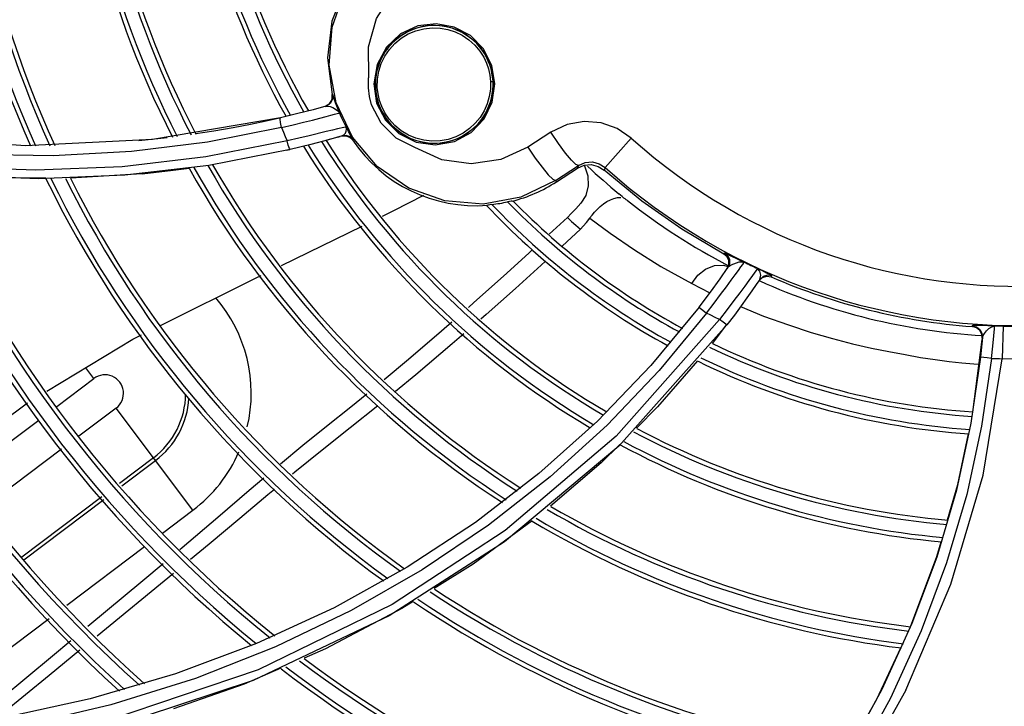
# Model space of a CAD drawing. Extents: x 40.7 to 137.4, y -250.8 to -221.5.
# Tile 263 of 320: x 123.002 to 123.1115, y -239.596 to -239.5197. Entities that reach past the tile are written whole.
import ezdxf

# ---------------------------------------------------------------- set-up
doc = ezdxf.new("R2010")
doc.units = 0
doc.header["$MEASUREMENT"] = 0
doc.layers.get('0').update_dxf_attribs({"linetype": 'CONTINUOUS'})

msp = doc.modelspace()

# ---------------------------------------------------------------- linework, layer by layer
at = {"color": 155}
for p, q in [((123.046307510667, -239.5203930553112), (123.0443795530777, -239.5212850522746)), ((123.0483605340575, -239.520143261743), (123.046307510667, -239.5203930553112)), ((123.0443795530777, -239.5212850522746), (123.0428100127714, -239.5227519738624)), ((123.0428100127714, -239.5227519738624), (123.0417734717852, -239.524661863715)), ((123.0417734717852, -239.524661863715), (123.0413983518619, -239.5268129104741)), ((123.0548788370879, -239.526834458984), (123.054549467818, -239.5247983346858)), ((123.0413983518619, -239.5268129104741), (123.0417287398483, -239.5289655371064)), ((123.041581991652, -239.5267624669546), (123.0415897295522, -239.527227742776)), ((123.0367751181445, -239.5285626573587), (123.0367788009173, -239.5280009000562)), ((123.0367788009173, -239.5280009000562), (123.036837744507, -239.5279844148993)), ((123.0411609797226, -239.5291495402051), (123.0409269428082, -239.528218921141)), ((123.042216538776, -239.5312161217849), (123.0411609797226, -239.5291495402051)), ((123.0329744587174, -239.5301411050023), (123.0310224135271, -239.530614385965)), ((123.0310224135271, -239.530614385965), (123.0168276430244, -239.5330194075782)), ((123.0309294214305, -239.5306350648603), (123.0294545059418, -239.5309687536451)), ((123.0311670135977, -239.5316774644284), (123.0324518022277, -239.5313784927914)), ((123.0027083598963, -239.5337090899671), (122.9875008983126, -239.5326559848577)), ((123.0311656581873, -239.5316792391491), (123.0229294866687, -239.5333029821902)), ((123.03681018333, -239.5319694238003), (123.036106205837, -239.5321382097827)), ((123.0378995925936, -239.5326028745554), (123.0363784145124, -239.5330320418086)), ((123.0371863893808, -239.5328068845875), (123.0376858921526, -239.532663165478)), ((123.0378307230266, -239.5326227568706), (123.038288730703, -239.5325903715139)), ((123.038288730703, -239.5325903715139), (123.0387188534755, -239.5327472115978)), ((123.0386099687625, -239.5321415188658), (123.0383295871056, -239.5316106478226)), ((123.0610756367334, -239.5321946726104), (123.0585245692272, -239.5338591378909)), ((123.0168276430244, -239.5330194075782), (123.0027083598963, -239.5337090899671)), ((123.0229294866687, -239.5333029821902), (123.0144634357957, -239.5343579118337)), ((123.0184274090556, -239.5328364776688), (123.0152766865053, -239.5331758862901)), ((123.0317710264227, -239.5331694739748), (123.0227399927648, -239.5349408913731)), ((123.0344266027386, -239.5335509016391), (123.0321023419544, -239.5341230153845)), ((123.0363784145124, -239.5330320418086), (123.0344266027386, -239.5335509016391)), ((123.0362445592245, -239.5330676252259), (123.0371863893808, -239.5328068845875)), ((123.0387188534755, -239.5327472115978), (123.0390483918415, -239.5330666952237)), ((123.0390483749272, -239.5330667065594), (123.0391172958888, -239.5330454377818)), ((123.048224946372, -239.5336200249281), (123.0503642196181, -239.5332425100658)), ((123.0671132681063, -239.5361198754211), (123.0700244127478, -239.5328650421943)), ((123.0321023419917, -239.5341228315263), (123.0230634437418, -239.5358904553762)), ((123.031729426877, -239.5342100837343), (123.0320595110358, -239.5341312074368)), ((123.0585245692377, -239.5338591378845), (123.0593512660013, -239.535071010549)), ((123.0230634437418, -239.5358904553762), (123.0137343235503, -239.5369854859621)), ((123.0593512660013, -239.535071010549), (123.0601185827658, -239.5361045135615)), ((123.0616189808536, -239.5375620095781), (123.0641497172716, -239.5359108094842)), ((123.0641497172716, -239.5359108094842), (123.0640509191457, -239.5361967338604)), ((123.0156578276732, -239.5368187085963), (123.0076894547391, -239.5372956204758)), ((123.0601185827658, -239.5361045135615), (123.0607980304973, -239.5369225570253)), ((123.061716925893, -239.5377127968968), (123.0640509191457, -239.5361967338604)), ((123.0671132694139, -239.5361198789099), (123.067005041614, -239.5364212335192)), ((123.0616189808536, -239.5375620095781), (123.0617169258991, -239.5377127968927)), ((123.0629282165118, -239.5416808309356), (123.0609069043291, -239.5435482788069)), ((123.0311500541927, -239.547018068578), (123.0401185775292, -239.5426337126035)), ((123.0643758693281, -239.5429725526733), (123.0623354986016, -239.5448667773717)), ((123.0803300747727, -239.5457433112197), (123.0803956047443, -239.5456481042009)), ((123.0806809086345, -239.5460412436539), (123.0803300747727, -239.5457433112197)), ((123.080713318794, -239.5473368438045), (123.0808902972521, -239.5469115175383)), ((123.0802989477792, -239.546975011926), (123.0807786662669, -239.5471187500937)), ((123.0836978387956, -239.5478601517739), (123.0834962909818, -239.5481361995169)), ((123.0767629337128, -239.5490296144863), (123.0787699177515, -239.5500561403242)), ((123.0834962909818, -239.5481361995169), (123.0830889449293, -239.5486909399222)), ((123.0843081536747, -239.5485697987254), (123.0839196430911, -239.5491386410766)), ((123.0842358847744, -239.5486761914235), (123.0846061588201, -239.5483361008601)), ((123.0843084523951, -239.5485699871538), (123.0844211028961, -239.5480995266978)), ((123.0846061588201, -239.5483361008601), (123.0850871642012, -239.5481965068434)), ((123.0850871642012, -239.5481965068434), (123.0855815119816, -239.548285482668)), ((123.0855815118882, -239.5482854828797), (123.0856537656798, -239.5481787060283)), ((123.0775744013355, -239.5516480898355), (123.0721994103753, -239.558146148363)), ((123.0806685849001, -239.5536307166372), (123.0686526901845, -239.5671030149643)), ((123.0806083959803, -239.5535857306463), (123.0790346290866, -239.5556913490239)), ((123.1079254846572, -239.5538016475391), (123.1079335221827, -239.5537090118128)), ((123.1083886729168, -239.5539317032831), (123.1079254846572, -239.5538016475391)), ((123.1113585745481, -239.5537705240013), (123.1112672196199, -239.5573799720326)), ((123.1080003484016, -239.5633352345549), (123.1090378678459, -239.5552608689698)), ((123.1090497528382, -239.5551258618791), (123.1089963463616, -239.5546473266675)), ((123.1088487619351, -239.5571914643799), (123.1077924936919, -239.5645273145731)), ((123.0102928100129, -239.5595813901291), (123.0093863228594, -239.5583784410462)), ((123.0721994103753, -239.558146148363), (123.0662647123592, -239.5643180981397)), ((123.1080960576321, -239.5579552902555), (123.108685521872, -239.5580029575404)), ((123.0061912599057, -239.5626721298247), (123.0102928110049, -239.5595813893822)), ((123.0127706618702, -239.5628696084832), (123.0086250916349, -239.565993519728)), ((123.0213133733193, -239.5742061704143), (123.0127706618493, -239.5628696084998)), ((122.9955421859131, -239.5706967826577), (123.0041717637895, -239.5641939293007)), ((123.0662647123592, -239.5643180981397), (123.0597659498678, -239.5701380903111)), ((123.1077924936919, -239.5645273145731), (123.1061708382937, -239.5719816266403)), ((123.0067046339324, -239.5674406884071), (122.9980552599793, -239.5739584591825)), ((123.0686526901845, -239.5671030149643), (123.0559432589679, -239.5777497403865)), ((123.0169267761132, -239.5683849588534), (123.013146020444, -239.5712339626)), ((123.013396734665, -239.5715245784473), (123.0171572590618, -239.5686908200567)), ((123.0111703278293, -239.5727227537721), (123.002270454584, -239.5794292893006)), ((123.0025042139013, -239.5797326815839), (123.011417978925, -239.5730156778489)), ((123.0179176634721, -239.5767650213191), (123.0213125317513, -239.5742068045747)), ((123.0072839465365, -239.5847781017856), (123.015924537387, -239.578266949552)), ((123.0559432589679, -239.5777497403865), (123.0431226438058, -239.5859411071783)), ((123.0179821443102, -239.5801677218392), (123.0157288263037, -239.5820527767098)), ((123.0451178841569, -239.5805485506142), (123.0370015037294, -239.5850499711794)), ((123.0191526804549, -239.5812490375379), (123.0106757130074, -239.5882065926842)), ((123.0157288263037, -239.5820527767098), (123.009628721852, -239.5871482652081)), ((123.0370015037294, -239.5850499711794), (123.0283540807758, -239.589037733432)), ((122.9991911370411, -239.5908764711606), (123.0053242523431, -239.586254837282)), ((123.0431226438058, -239.5859411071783), (123.0279961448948, -239.5931400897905)), ((123.0283540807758, -239.589037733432), (123.0193629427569, -239.5924089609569)), ((123.0193629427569, -239.5924089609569), (123.0098996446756, -239.5951958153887)), ((123.0279961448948, -239.5931400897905), (123.0117062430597, -239.5985101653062)), ((123.0098996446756, -239.5951958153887), (122.999932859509, -239.5973652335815))]:
    msp.add_line(p, q, dxfattribs=at)
for points in [[(123.0417972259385, -239.5360057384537), (123.0390379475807, -239.5327674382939), (123.0372105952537, -239.528925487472), (123.0364399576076, -239.5247484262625), (123.0367749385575, -239.5205125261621), (123.0381979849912, -239.5164978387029), (123.0406194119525, -239.5129811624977)], [(123.0408616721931, -239.5259936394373), (123.0408243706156, -239.5227073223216), (123.0417135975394, -239.5195497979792), (123.0434725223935, -239.5167561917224), (123.045984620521, -239.5145537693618)], [(123.0382617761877, -239.5160160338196), (123.0367631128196, -239.5198437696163), (123.0362583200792, -239.5239233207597), (123.0367776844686, -239.5279965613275)], [(123.0418016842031, -239.5272246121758), (123.0418198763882, -239.5263155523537), (123.0419680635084, -239.5254211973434), (123.0422432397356, -239.5245567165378), (123.0426389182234, -239.5237420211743), (123.0431440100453, -239.5229965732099), (123.0437548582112, -239.522326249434), (123.0444604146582, -239.5217471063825), (123.0452445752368, -239.5212747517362), (123.046086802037, -239.5209216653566), (123.0469669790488, -239.5206947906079), (123.0478813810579, -239.5205964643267), (123.048775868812, -239.5206295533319), (123.0496366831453, -239.5207839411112), (123.0504629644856, -239.5210540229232), (123.0512397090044, -239.5214326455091), (123.0519777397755, -239.5219297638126), (123.0526317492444, -239.5225189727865), (123.0532025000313, -239.5232006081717), (123.0536253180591, -239.5238696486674), (123.0539372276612, -239.5245270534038), (123.0541534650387, -239.5251527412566), (123.0543149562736, -239.5258681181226), (123.0543905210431, -239.5265635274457)], [(123.0546611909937, -239.5265413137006), (123.0546201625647, -239.5260778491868), (123.0545463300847, -239.525618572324), (123.0544400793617, -239.5251657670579), (123.0543019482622, -239.524721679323), (123.0541326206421, -239.5242885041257), (123.0539329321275, -239.5238684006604), (123.0537038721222, -239.5234634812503), (123.0534465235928, -239.5230757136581), (123.0531621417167, -239.5227070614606), (123.0528521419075, -239.5223594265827), (123.0525180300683, -239.522034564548), (123.0521614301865, -239.5217341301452), (123.0517841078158, -239.521459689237), (123.0513879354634, -239.5212126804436), (123.0509748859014, -239.5209944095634), (123.0505470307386, -239.5208060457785), (123.0501065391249, -239.5206486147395), (123.0496556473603, -239.520522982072), (123.0491966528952, -239.5204298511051), (123.0487319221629, -239.520369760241), (123.0482638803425, -239.5203430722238), (123.0477949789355, -239.5203499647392), (123.0473276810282, -239.5203904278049), (123.0468644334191, -239.5204642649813), (123.0464076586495, -239.520571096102), (123.0459597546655, -239.5207103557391), (123.0455230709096, -239.5208812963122), (123.0450998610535, -239.5210830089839), (123.0446922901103, -239.5213144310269), (123.0443024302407, -239.5215743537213)], [(123.054549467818, -239.5247983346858), (123.0535970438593, -239.5229255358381), (123.0521600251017, -239.5214706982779), (123.0503450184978, -239.520510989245), (123.0483605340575, -239.520143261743)], [(123.0443024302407, -239.5215743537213), (123.0439322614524, -239.5218614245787), (123.0435836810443, -239.522174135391), (123.043258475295, -239.5225108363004), (123.0429582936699, -239.522869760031), (123.0426846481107, -239.5232490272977), (123.042438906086, -239.5236466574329), (123.0422222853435, -239.5240605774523), (123.0420358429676, -239.5244886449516), (123.0418804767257, -239.5249286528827), (123.0417569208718, -239.5253783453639), (123.0416657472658, -239.5258354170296), (123.0416073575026, -239.526297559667), (123.041581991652, -239.5267624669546)], [(123.0408302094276, -239.5263047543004), (123.0408392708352, -239.5262005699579), (123.0408497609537, -239.5260968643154), (123.0408616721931, -239.5259936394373)], [(123.0409269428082, -239.528218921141), (123.0408163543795, -239.5272696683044), (123.0408302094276, -239.5263047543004)], [(123.0415897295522, -239.527227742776), (123.0416305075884, -239.5276912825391), (123.0417041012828, -239.5281506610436), (123.0418101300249, -239.5286036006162), (123.0419480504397, -239.5290478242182), (123.0421171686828, -239.5294811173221), (123.042316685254, -239.5299014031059), (123.0425455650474, -239.5303064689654), (123.0428026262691, -239.5306942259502), (123.0430866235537, -239.5310627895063), (123.0433962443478, -239.5314104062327), (123.0437300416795, -239.5317353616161), (123.044086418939, -239.5320359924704), (123.0444635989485, -239.5323106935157), (123.0448596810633, -239.5325579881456), (123.0452726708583, -239.5327765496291), (123.045700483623, -239.5329651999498), (123.0461409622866, -239.5331229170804), (123.0465918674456, -239.5332488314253), (123.0470508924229, -239.5333422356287), (123.0475156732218, -239.533402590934), (123.047983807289, -239.5334295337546)], [(123.041801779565, -239.5272246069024), (123.0417349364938, -239.5272274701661), (123.0416744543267, -239.5272293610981), (123.0416275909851, -239.527230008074), (123.041599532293, -239.5272294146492), (123.0415898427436, -239.5272277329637)], [(123.0543905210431, -239.5265635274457), (123.0543779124, -239.5274145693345), (123.0542516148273, -239.5282522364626), (123.0540143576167, -239.5290648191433), (123.0536709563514, -239.5298371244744), (123.0532265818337, -239.5305575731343), (123.0526865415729, -239.531215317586), (123.0520526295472, -239.5318025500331), (123.0513316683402, -239.5323051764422), (123.0505397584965, -239.5327060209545), (123.0496826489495, -239.5329960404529), (123.0487861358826, -239.53316109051), (123.0478751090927, -239.5331950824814), (123.0469746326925, -239.5330983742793), (123.046100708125, -239.5328747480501), (123.0452613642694, -239.5325254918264), (123.0444603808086, -239.5320446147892), (123.0437362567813, -239.5314476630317), (123.0431043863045, -239.530744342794), (123.0426355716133, -239.5300440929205), (123.0422912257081, -239.5293517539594), (123.0420523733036, -239.5286852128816), (123.0418797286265, -239.5279374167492), (123.0418016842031, -239.5272246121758)], [(123.047983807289, -239.5334295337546), (123.0484528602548, -239.5334228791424), (123.0489203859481, -239.5333826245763), (123.0493839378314, -239.5333089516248), (123.0498410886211, -239.5332022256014), (123.0502894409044, -239.5330629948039), (123.0507266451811, -239.5328919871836), (123.0511504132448, -239.5326901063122), (123.0515585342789, -239.5324584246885), (123.0519488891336, -239.5321981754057), (123.0523194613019, -239.5319107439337), (123.0526683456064, -239.5315976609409), (123.0529937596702, -239.5312605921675), (123.0532940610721, -239.5309013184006), (123.0535677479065, -239.5305217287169), (123.0538134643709, -239.5301238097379), (123.0540300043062, -239.5297096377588), (123.0542163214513, -239.52928135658), (123.0543715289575, -239.5288411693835), (123.0544949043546, -239.5283913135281), (123.0545858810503, -239.5279340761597), (123.0546440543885, -239.5274717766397), (123.0546691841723, -239.5270067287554), (123.0546611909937, -239.5265413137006)], [(123.0503642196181, -239.5332425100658), (123.0522421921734, -239.5322274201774), (123.0536690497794, -239.5307333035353), (123.054580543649, -239.5288635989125), (123.0548788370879, -239.526834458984)], [(123.0543904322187, -239.5265635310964), (123.0544586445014, -239.5265598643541), (123.0545266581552, -239.5265555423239), (123.0545833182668, -239.5265512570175), (123.0546250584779, -239.5265473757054), (123.0546515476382, -239.5265439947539), (123.0546611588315, -239.5265413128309)], [(123.036837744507, -239.5279844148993), (123.0368382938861, -239.528530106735), (123.0365610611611, -239.5290246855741), (123.0360716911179, -239.5293158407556)], [(123.0376017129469, -239.5300610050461), (123.0373610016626, -239.5294752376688), (123.0371618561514, -239.52893440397), (123.0370148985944, -239.5284995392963), (123.0369177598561, -239.5281999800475), (123.0368616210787, -239.5280338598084), (123.0368378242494, -239.5279847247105)], [(123.0360716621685, -239.5293158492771), (123.034663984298, -239.5297023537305), (123.0329744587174, -239.5301411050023)], [(123.0360134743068, -239.5293322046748), (123.0364959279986, -239.5290474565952), (123.0367751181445, -239.5285626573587)], [(123.0360716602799, -239.5293158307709), (123.0362951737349, -239.529301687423), (123.0365609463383, -239.5293596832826), (123.0368606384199, -239.5294716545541), (123.0371664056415, -239.5296246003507), (123.0374268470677, -239.5298189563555), (123.0376016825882, -239.5300610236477)], [(123.0417287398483, -239.5289655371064), (123.0427033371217, -239.5308667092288), (123.0442082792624, -239.5323561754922), (123.0461052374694, -239.5333065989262), (123.048224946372, -239.5336200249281)], [(123.0324518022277, -239.5313784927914), (123.0335892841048, -239.5311031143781), (123.0345824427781, -239.5308553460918), (123.0354275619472, -239.5306400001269), (123.0361163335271, -239.5304620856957), (123.0366519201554, -239.5303222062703), (123.037054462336, -239.5302155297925), (123.0373437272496, -239.5301369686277), (123.037528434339, -239.5300844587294), (123.0376017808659, -239.5300609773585)], [(123.0383295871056, -239.5316106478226), (123.0380689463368, -239.5311027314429), (123.0378262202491, -239.5305859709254), (123.0376017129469, -239.5300610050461)], [(123.0294545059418, -239.5309687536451), (123.027708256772, -239.5313368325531), (123.0257848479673, -239.5317101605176), (123.0236334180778, -239.5320887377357), (123.0216300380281, -239.5324005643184)], [(123.0311663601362, -239.5316776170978), (123.031052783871, -239.5311282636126), (123.0310042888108, -239.5307558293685), (123.0310223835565, -239.5306143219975)], [(123.0459901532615, -239.5338888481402), (123.0438840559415, -239.5328549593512), (123.042216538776, -239.5312161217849)], [(123.0700246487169, -239.5328652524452), (123.0684631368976, -239.5317953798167), (123.0666912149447, -239.5311617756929), (123.0647919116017, -239.5309988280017), (123.0628987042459, -239.5313327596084), (123.0610756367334, -239.5321946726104)], [(123.0311656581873, -239.5316792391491), (123.0313560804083, -239.5321805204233), (123.0315579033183, -239.5326773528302), (123.0317710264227, -239.5331694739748)], [(123.036106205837, -239.5321382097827), (123.0342347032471, -239.532591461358), (123.0330784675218, -239.5328664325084), (123.03177308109, -239.5331675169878)], [(123.0380691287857, -239.5316748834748), (123.0373596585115, -239.531840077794), (123.03681018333, -239.5319694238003)], [(123.0378998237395, -239.5326028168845), (123.038089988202, -239.5325039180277), (123.0382491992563, -239.5323268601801), (123.0383578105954, -239.5320958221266)], [(123.0391172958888, -239.5330454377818), (123.038787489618, -239.5327263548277), (123.0383574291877, -239.5325700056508), (123.0378998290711, -239.5326027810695)], [(123.0383296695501, -239.5316106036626), (123.0382559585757, -239.5316298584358), (123.0380691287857, -239.5316748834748)], [(123.0383578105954, -239.5320958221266), (123.0383904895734, -239.5318481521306), (123.0383295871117, -239.5316106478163)], [(123.0391172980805, -239.5330454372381), (123.0390985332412, -239.5329970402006), (123.0390121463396, -239.5328437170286), (123.0388473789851, -239.5325611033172), (123.0386099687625, -239.5321415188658)], [(123.062728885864, -239.5345239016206), (123.0619317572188, -239.5334504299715), (123.0610756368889, -239.5321946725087)], [(123.0321023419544, -239.5341230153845), (123.032024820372, -239.5340085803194), (123.0319027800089, -239.5336559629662), (123.0317726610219, -239.5331675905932)], [(123.0144634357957, -239.5343579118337), (123.0057738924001, -239.5348219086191), (122.9968716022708, -239.5346687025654), (122.9877752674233, -239.5338692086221)], [(123.0585245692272, -239.5338591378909), (123.0555248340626, -239.5352488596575), (123.0522418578, -239.5357302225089), (123.0489697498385, -239.5352566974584), (123.0459901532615, -239.5338888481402)], [(123.0641497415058, -239.535910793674), (123.0638722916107, -239.5357900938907), (123.0633916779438, -239.5353203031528), (123.062728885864, -239.5345239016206)], [(123.0227399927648, -239.5349408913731), (123.0134288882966, -239.5360386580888), (123.003850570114, -239.5364312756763), (122.9940242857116, -239.5360826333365)], [(123.0640509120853, -239.5361967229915), (123.0647783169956, -239.5358781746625), (123.0655663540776, -239.5358096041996), (123.0663347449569, -239.5359965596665), (123.067004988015, -239.5364212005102)], [(123.0641497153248, -239.5359108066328), (123.0649013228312, -239.5355789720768), (123.0657071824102, -239.5355129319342), (123.0664734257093, -239.5357079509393), (123.0671132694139, -239.5361198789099)], [(123.0647816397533, -239.5358778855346), (123.0648298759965, -239.5359426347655), (123.0652136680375, -239.537053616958)], [(123.0049681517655, -239.5373164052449), (122.9981887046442, -239.5372537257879), (122.9913049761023, -239.5367144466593)], [(123.0137343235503, -239.5369854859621), (123.0041385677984, -239.53737565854), (122.9943046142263, -239.5370256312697)], [(123.0156578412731, -239.5368187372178), (123.0188284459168, -239.5364772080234), (123.0208834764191, -239.5362046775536)], [(123.0616189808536, -239.5375620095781), (123.0577599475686, -239.5394068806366), (123.0535616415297, -239.5401840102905), (123.0493162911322, -239.5398466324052), (123.045305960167, -239.5384225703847), (123.0417972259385, -239.5360057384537)], [(123.0607980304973, -239.5369225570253), (123.061320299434, -239.5374335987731), (123.0616189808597, -239.5375620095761)], [(123.0652136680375, -239.537053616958), (123.0652508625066, -239.538181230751), (123.0649680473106, -239.5392218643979), (123.0644182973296, -239.5400924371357)], [(123.0803356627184, -239.545746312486), (123.0756491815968, -239.5429874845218), (123.0711983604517, -239.5398737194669), (123.0670049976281, -239.5364211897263)], [(123.0423883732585, -239.5415240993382), (123.0436507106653, -239.5409069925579), (123.0469632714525, -239.5391892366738)], [(123.0692193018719, -239.5395272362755), (123.0690359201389, -239.5393597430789), (123.0688489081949, -239.5391962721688), (123.0686578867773, -239.5390365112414)], [(123.0545327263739, -239.5402306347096), (123.0543221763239, -239.5402674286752), (123.0541611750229, -239.540296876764), (123.0540489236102, -239.5403204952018)], [(123.0567907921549, -239.5398668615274), (123.0566675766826, -239.5398827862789), (123.0564999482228, -239.5399080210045), (123.056286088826, -239.5399415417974)], [(123.0644185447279, -239.540092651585), (123.0638802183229, -239.5407060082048), (123.0633642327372, -239.541256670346), (123.0629282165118, -239.5416808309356)], [(123.065405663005, -239.5417669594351), (123.0656699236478, -239.5414114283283), (123.0659531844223, -239.54107615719), (123.0662591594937, -239.5407569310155), (123.066591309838, -239.5404533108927), (123.0669494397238, -239.5401706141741), (123.0673271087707, -239.539919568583), (123.067716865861, -239.5397106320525), (123.0681099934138, -239.539554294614), (123.0684988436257, -239.5394610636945), (123.0688737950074, -239.5394449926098)], [(123.0696051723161, -239.5397979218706), (123.0694804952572, -239.5397032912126), (123.0693515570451, -239.5396128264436), (123.0692193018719, -239.5395272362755)], [(123.0629281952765, -239.5416809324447), (123.0634036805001, -239.5421122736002), (123.0638862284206, -239.5425428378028), (123.0643758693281, -239.5429725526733)], [(123.0643758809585, -239.5429724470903), (123.0646931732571, -239.5426554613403), (123.0650406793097, -239.5422564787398), (123.0654079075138, -239.5417682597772)], [(123.0654079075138, -239.5417682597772), (123.0676903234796, -239.5434224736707), (123.0703873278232, -239.5452821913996), (123.0733148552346, -239.5471468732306), (123.0767629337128, -239.5490296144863)], [(123.0590677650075, -239.5452418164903), (123.0586267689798, -239.5456478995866), (123.0558128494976, -239.5482113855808), (123.0525448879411, -239.5511404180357), (123.051941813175, -239.5516708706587)], [(123.0817027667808, -239.5462390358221), (123.0809631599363, -239.5458900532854), (123.0807052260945, -239.545770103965), (123.0805295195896, -239.5456920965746), (123.0804298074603, -239.5456532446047), (123.0803928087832, -239.5456466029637)], [(123.0803956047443, -239.5456481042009), (123.0807464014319, -239.5459457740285), (123.080943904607, -239.5463580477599), (123.0809565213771, -239.5468149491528), (123.0807803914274, -239.5472398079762)], [(123.0605107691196, -239.5465456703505), (123.0600217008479, -239.5469956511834), (123.0571735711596, -239.5495695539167), (123.0538876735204, -239.5524762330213), (123.053300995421, -239.5529849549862)], [(123.0808902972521, -239.5469115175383), (123.0808782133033, -239.5464540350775), (123.0806809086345, -239.5460412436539)], [(123.080780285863, -239.5472399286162), (123.0809288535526, -239.5470943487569), (123.0811501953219, -239.5469592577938), (123.0814250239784, -239.54682902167)], [(123.0811486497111, -239.5486436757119), (123.0815915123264, -239.5480409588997), (123.0819441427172, -239.5475586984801), (123.0822162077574, -239.5471836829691), (123.082415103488, -239.5469059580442), (123.0825429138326, -239.5467244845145), (123.082595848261, -239.546648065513)], [(123.0814250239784, -239.54682902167), (123.0817319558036, -239.5467109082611), (123.0820423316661, -239.5466235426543), (123.0823339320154, -239.5465969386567), (123.0825958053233, -239.546648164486)], [(123.0825960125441, -239.5466482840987), (123.0821453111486, -239.5464445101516), (123.0817027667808, -239.5462390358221)], [(123.0767683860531, -239.5490324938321), (123.0774266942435, -239.548109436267), (123.078291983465, -239.5474206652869), (123.0792799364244, -239.5470306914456), (123.0802989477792, -239.546975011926)], [(123.0775743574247, -239.5516480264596), (123.078821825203, -239.5499870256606), (123.0798981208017, -239.5484992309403), (123.080780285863, -239.5472399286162)], [(123.0840622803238, -239.547349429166), (123.0840105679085, -239.54742341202), (123.0838878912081, -239.5475964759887), (123.0836978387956, -239.5478601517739)], [(123.0856537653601, -239.5481787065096), (123.0856043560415, -239.5481374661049), (123.0854170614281, -239.5480339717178), (123.0850757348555, -239.547860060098), (123.0846001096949, -239.5476220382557), (123.0840619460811, -239.5473493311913)], [(123.0844211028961, -239.5480995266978), (123.084330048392, -239.5476552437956), (123.0840622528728, -239.5473494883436)], [(123.0176296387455, -239.5537205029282), (123.0283243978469, -239.5483994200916), (123.0288761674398, -239.5481296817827)], [(123.0783857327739, -239.5523036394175), (123.0792268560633, -239.5512134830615), (123.0799659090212, -239.5502369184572), (123.0806072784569, -239.549376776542), (123.0811486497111, -239.5486436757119)], [(123.0830889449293, -239.5486909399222), (123.0826420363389, -239.5492970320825), (123.0820911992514, -239.5500420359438), (123.0814395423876, -239.550916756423), (123.0806879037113, -239.551912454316), (123.0798310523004, -239.553026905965)], [(123.0856537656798, -239.5481787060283), (123.085159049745, -239.5480897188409), (123.0846780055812, -239.5482295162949), (123.0843081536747, -239.5485697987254)], [(123.0839270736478, -239.5491277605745), (123.0834482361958, -239.5498192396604), (123.0828898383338, -239.5506121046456), (123.082240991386, -239.551515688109), (123.0814996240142, -239.5525257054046), (123.0806686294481, -239.5536307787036)], [(123.0783855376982, -239.5523037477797), (123.0731280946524, -239.5586854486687), (123.0673337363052, -239.5647646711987), (123.0610045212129, -239.5705100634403), (123.0541470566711, -239.5758837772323), (123.0467730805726, -239.5808453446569), (123.0388828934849, -239.585362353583), (123.0304816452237, -239.5893971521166)], [(123.0775743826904, -239.5516480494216), (123.0776815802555, -239.5517480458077), (123.0779885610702, -239.5519959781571), (123.078384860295, -239.5523036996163)], [(123.0798303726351, -239.5530273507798), (123.0793470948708, -239.5527898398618), (123.0788654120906, -239.5525488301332), (123.0783855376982, -239.5523037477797)], [(123.08218684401, -239.551589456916), (123.0847284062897, -239.5526667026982), (123.0875079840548, -239.5536273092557), (123.0900157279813, -239.5544536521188), (123.092385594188, -239.5551471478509), (123.0946196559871, -239.5557304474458), (123.0967233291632, -239.5562046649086), (123.0986590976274, -239.5565801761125), (123.1004590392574, -239.5569204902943), (123.1021874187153, -239.557233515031), (123.1038287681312, -239.5574841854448), (123.1053633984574, -239.5576802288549), (123.1067846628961, -239.5578326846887), (123.1080960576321, -239.5579552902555)], [(123.0798303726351, -239.5530273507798), (123.0683636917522, -239.5659732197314), (123.0560266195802, -239.576483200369), (123.0434420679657, -239.5846788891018), (123.0285474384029, -239.5919452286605), (123.0118966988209, -239.5975819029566), (122.9967987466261, -239.6007852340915), (122.9794307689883, -239.6025119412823)], [(123.0500746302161, -239.553313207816), (123.0489389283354, -239.5543121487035), (123.0452633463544, -239.5574753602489), (123.0425683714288, -239.5597268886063)], [(123.0806686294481, -239.5536307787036), (123.0805465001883, -239.5535553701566), (123.0802378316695, -239.553332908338), (123.0798306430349, -239.5530274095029)], [(123.108519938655, -239.5536979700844), (123.1081827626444, -239.5536931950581), (123.1079932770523, -239.5536970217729), (123.1079332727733, -239.5537089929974)], [(123.1079335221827, -239.5537090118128), (123.1083965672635, -239.5538389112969), (123.1087717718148, -239.5541354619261), (123.1090042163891, -239.5545533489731), (123.1090579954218, -239.5550310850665)], [(123.1089963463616, -239.5546473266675), (123.1087639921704, -239.5542287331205), (123.1083886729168, -239.5539317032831)], [(123.1104182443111, -239.5537398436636), (123.1096542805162, -239.5537258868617), (123.108519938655, -239.5536979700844)], [(123.1090579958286, -239.555031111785), (123.1091284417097, -239.554816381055), (123.1092897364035, -239.5545666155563)], [(123.1092897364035, -239.5545666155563), (123.1095182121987, -239.554294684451), (123.1097943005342, -239.5540307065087), (123.1100986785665, -239.5538266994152), (123.1104184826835, -239.5537399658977)], [(123.1100618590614, -239.5573388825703), (123.1102221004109, -239.5559799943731), (123.11033509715, -239.5548203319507), (123.1103976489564, -239.5540394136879), (123.110418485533, -239.5537398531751)], [(123.005065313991, -239.5609859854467), (123.0146409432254, -239.555207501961), (123.0155834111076, -239.5547385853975)], [(123.0514099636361, -239.5546247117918), (123.0501289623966, -239.5557354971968), (123.0460840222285, -239.5591675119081), (123.0438123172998, -239.5610315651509)], [(123.1090579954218, -239.5550310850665), (123.1089962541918, -239.5557190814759), (123.1089262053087, -239.5564452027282), (123.1088487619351, -239.5571914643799)], [(123.1112750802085, -239.5573803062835), (123.1158212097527, -239.5573567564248), (123.1203571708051, -239.5570473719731), (123.1248646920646, -239.5564533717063)], [(123.0774072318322, -239.5576316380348), (123.0729620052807, -239.5627386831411), (123.0705938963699, -239.5650834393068)], [(123.11006171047, -239.5573389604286), (123.1089794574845, -239.5648612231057), (123.1073217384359, -239.5724753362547), (123.1050863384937, -239.5800766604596), (123.1022651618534, -239.5876258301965), (123.0988456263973, -239.5950977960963), (123.0948140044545, -239.6024660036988), (123.0901593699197, -239.6096963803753), (123.0848666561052, -239.6167592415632)], [(123.1005604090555, -239.5942336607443), (123.1055444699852, -239.5824485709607), (123.1091484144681, -239.5703138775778), (123.1112750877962, -239.5573801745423)], [(123.110061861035, -239.557338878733), (123.1095959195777, -239.5572874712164), (123.1092033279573, -239.5572415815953), (123.1089409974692, -239.5572078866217), (123.1088486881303, -239.5571914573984)], [(123.0406218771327, -239.561320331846), (123.0388466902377, -239.5627559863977), (123.0361542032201, -239.5649056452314), (123.0335079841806, -239.5670403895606), (123.0310316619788, -239.5690954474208)], [(122.9941139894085, -239.5688431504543), (123.0029135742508, -239.5622844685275), (123.0029212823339, -239.562279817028)], [(123.0418509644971, -239.5626320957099), (123.0387758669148, -239.5650746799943), (123.0356616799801, -239.5675446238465), (123.032639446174, -239.5699991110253), (123.0323710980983, -239.5702229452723)], [(123.1051830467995, -239.5753036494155), (123.1063278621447, -239.5713585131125), (123.1075030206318, -239.5657210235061)], [(123.0687583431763, -239.5669008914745), (123.0666870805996, -239.5689517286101), (123.0610585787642, -239.5737533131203)], [(123.0291807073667, -239.5706639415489), (123.0275727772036, -239.572032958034), (123.0240614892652, -239.5750420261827), (123.0201125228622, -239.5783855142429), (123.0198438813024, -239.5786102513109)], [(123.0597659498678, -239.5701380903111), (123.0527068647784, -239.5755669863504), (123.0451178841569, -239.5805485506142)], [(123.0303573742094, -239.5719026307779), (123.0296330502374, -239.5725068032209), (123.0265136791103, -239.5751328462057), (123.0231050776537, -239.5779849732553), (123.0210383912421, -239.5796920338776)], [(123.1061708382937, -239.5719816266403), (123.1039866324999, -239.5794196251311), (123.1012297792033, -239.5868117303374)], [(123.05900176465, -239.5754054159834), (123.0524584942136, -239.5801971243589), (123.0481035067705, -239.5829147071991)], [(123.1010747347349, -239.5871665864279), (123.1040025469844, -239.5793717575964), (123.1044812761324, -239.5777220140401)], [(123.045793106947, -239.5843564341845), (123.0445147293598, -239.5851541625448), (123.0360244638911, -239.5896149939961), (123.0336534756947, -239.5906448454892)], [(123.1012297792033, -239.5868117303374), (123.0978873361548, -239.5941333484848), (123.093944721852, -239.6013593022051)], [(123.0304816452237, -239.5893971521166), (123.0215797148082, -239.5929082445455), (123.0121755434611, -239.5958560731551), (123.0022948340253, -239.5981899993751), (122.991976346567, -239.5998617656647), (122.9812443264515, -239.6008287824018), (122.970100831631, -239.6010468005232), (122.9585546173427, -239.6004630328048)], [(123.0077282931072, -239.5887356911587), (123.0056876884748, -239.5904402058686), (122.9999905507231, -239.5951799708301), (122.999186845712, -239.5958444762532)], [(123.0941062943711, -239.6009554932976), (123.0973345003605, -239.5952241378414), (123.100001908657, -239.5895014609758)], [(123.0087472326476, -239.5897871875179), (123.0053394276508, -239.5925794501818), (123.0000545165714, -239.5968884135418)], [(123.0310676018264, -239.5917680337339), (123.0269949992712, -239.5935369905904), (123.0191535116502, -239.5962751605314)], [(123.1005604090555, -239.5942336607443), (123.0941892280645, -239.6056234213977), (123.086435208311, -239.6165105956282), (123.0773751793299, -239.6267351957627)]]:
    msp.add_lwpolyline(points, dxfattribs=at)
msp.add_circle((123.0481322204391, -239.5268841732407), 0.006563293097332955, dxfattribs=at)
for centre, radius, start, end in [((123.1131429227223, -239.4846559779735), 0.1203360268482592, 175.9804743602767, 204.0582138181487), ((123.1131429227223, -239.4846559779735), 0.1198354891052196, 176.0938046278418, 204.1657089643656), ((123.1131429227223, -239.4846559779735), 0.1183704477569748, 176.4242084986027, 204.4786858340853), ((123.1131429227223, -239.4846559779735), 0.1178699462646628, 176.5366480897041, 204.585049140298), ((123.1131429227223, -239.4846559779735), 0.1056862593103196, 179.1969833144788, 207.0756487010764), ((123.1131429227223, -239.4846559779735), 0.1051857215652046, 179.3028591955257, 207.1735397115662), ((123.1131429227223, -239.4846559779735), 0.1037206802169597, 179.6110418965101, 207.4578284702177), ((123.1131429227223, -239.4846559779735), 0.1032201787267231, 179.715747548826, 207.5541870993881), ((123.1131429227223, -239.4846559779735), 0.09347811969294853, 181.6882949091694, 209.3433435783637), ((123.1131429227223, -239.4846559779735), 0.09297758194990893, 181.7859855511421, 209.4304097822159), ((123.1131429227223, -239.4846559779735), 0.09151254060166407, 182.0696504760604, 209.6822150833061), ((123.1131429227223, -239.4846559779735), 0.09101203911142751, 182.1657805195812, 209.7671918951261), ((123.1131429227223, -239.4846559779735), 0.0646785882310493, 228.1906173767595, 317.8217517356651), ((123.1131429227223, -239.4846559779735), 0.06904536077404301, 228.1903401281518, 317.8217517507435), ((123.1131429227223, -239.4846559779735), 0.148414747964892, 199.312017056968, 227.6401345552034), ((123.1131429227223, -239.4846559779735), 0.09347811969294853, 211.688294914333, 239.3433435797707), ((123.1131429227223, -239.4846559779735), 0.09297758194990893, 211.785985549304, 239.4304097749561), ((123.1131429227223, -239.4846559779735), 0.09151254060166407, 212.0696504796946, 239.682215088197), ((123.1131429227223, -239.4846559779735), 0.09101203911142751, 212.1657805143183, 239.7671918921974), ((123.05273927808, -239.5238916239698), 0.0164809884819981, 213.8283741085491, 274.5576674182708), ((123.1131429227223, -239.4846559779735), 0.147914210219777, 199.4355797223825, 227.7602932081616), ((123.1131429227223, -239.4846559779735), 0.1464491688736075, 199.7963564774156, 228.1109297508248), ((123.1131429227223, -239.4846559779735), 0.1459486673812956, 199.9193214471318, 228.2303684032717), ((123.1131429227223, -239.4846559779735), 0.1037206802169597, 209.6110419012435, 237.4578284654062), ((123.1131429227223, -239.4846559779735), 0.1032201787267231, 209.7157475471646, 237.5541871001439), ((123.1131429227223, -239.4846559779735), 0.1349857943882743, 202.572033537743, 230.7970522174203), ((123.1131429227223, -239.4846559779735), 0.1344852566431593, 202.6912000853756, 230.9119018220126), ((123.1131429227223, -239.4846559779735), 0.1330202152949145, 203.0389436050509, 231.2465731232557), ((123.1131429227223, -239.4846559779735), 0.1325197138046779, 203.1573979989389, 231.3604927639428), ((123.1131429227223, -239.4846559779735), 0.1056862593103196, 209.1969833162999, 237.0756487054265), ((123.1131429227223, -239.4846559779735), 0.1051857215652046, 209.3028592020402, 237.1735397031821), ((123.1131429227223, -239.4846559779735), 0.07025784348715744, 226.944985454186, 230.7157230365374), ((123.1131429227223, -239.4846559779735), 0.1203360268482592, 205.9804743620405, 234.0582138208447), ((123.1131429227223, -239.4846559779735), 0.1198354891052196, 206.0938046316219, 234.1657089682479), ((123.1131429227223, -239.4846559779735), 0.1183704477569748, 206.4242085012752, 234.4786858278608), ((123.1131429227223, -239.4846559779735), 0.1178699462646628, 206.5366480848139, 234.5850491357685), ((123.05273927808, -239.5238916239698), 0.0164809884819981, 284.2306496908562, 303.0060445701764), ((123.1131429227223, -239.4846559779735), 0.0812699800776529, 223.2106621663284, 241.300243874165), ((123.1131429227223, -239.4846559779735), 0.08076944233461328, 223.4771828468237, 241.3720393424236), ((123.05273927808, -239.5238916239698), 0.01643714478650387, 276.2639834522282, 282.4613052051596), ((123.1131429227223, -239.4846559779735), 0.07930440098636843, 224.1972594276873, 241.5777094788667), ((123.1131429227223, -239.4846559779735), 0.07880389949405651, 224.4247480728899, 241.6464065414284), ((123.1131429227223, -239.4846559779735), 0.07025784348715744, 231.7068688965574, 242.6209728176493), ((123.1131585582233, -239.4846309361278), 0.0691390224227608, 243.76562724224, 245.1122501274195), ((123.1131429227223, -239.4846559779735), 0.07025784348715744, 245.7668692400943, 266.6692482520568), ((123.1131429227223, -239.4846559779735), 0.06934223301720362, 246.5799309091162, 265.685320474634), ((123.0115318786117, -239.5612254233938), 0.01625330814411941, 346.6960422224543, 40.80788146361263), ((123.1131429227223, -239.4846559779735), 0.06913753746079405, 267.7414161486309, 281.2714607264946), ((123.1131429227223, -239.4846559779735), 0.07930440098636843, 244.2828534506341, 266.2259765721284), ((123.1131429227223, -239.4846559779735), 0.07880389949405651, 244.3669290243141, 266.2635952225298), ((123.1131429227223, -239.4846559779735), 0.0812699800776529, 243.9470229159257, 266.06631108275), ((123.1131429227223, -239.4846559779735), 0.08076944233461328, 244.0333838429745, 266.1087344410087), ((123.1131429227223, -239.4846559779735), 0.07274816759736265, 267.5725429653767, 268.5287491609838), ((123.0115317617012, -239.5612254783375), 0.002058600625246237, 306.9990941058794, 127.0009069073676), ((123.0115317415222, -239.5612254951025), 0.008964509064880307, 307.0004219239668, 359.4968464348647), ((123.0115318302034, -239.5612254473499), 0.009347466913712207, 306.9998914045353, 356.6580424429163), ((123.1131429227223, -239.4846559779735), 0.09151254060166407, 242.0696504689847, 264.9684687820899), ((123.1131429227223, -239.4846559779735), 0.09101203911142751, 242.1657805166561, 265.0311797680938), ((123.1131429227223, -239.4846559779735), 0.09297758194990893, 241.785985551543, 264.7802134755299), ((123.1131429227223, -239.4846559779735), 0.09347811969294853, 241.6882949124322, 264.7143224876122), ((123.0115318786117, -239.5612254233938), 0.01625330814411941, 306.9957229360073, 336.3560351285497), ((123.1131429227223, -239.4846559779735), 0.1037206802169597, 239.6110418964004, 263.2095399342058), ((123.1131429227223, -239.4846559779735), 0.1032201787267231, 239.7157475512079, 263.2893822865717), ((123.1131429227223, -239.4846559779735), 0.1051857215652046, 239.3028591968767, 262.9725011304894), ((123.1131429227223, -239.4846559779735), 0.1056862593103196, 239.1969833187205, 262.8903905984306), ((123.1131429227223, -239.4846559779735), 0.1178699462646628, 236.5366480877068, 260.734066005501), ((123.1131429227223, -239.4846559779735), 0.1198354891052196, 236.0938046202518, 260.3608381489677), ((123.1131429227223, -239.4846559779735), 0.1183704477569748, 236.4242085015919, 260.6396276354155), ((123.1131429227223, -239.4846559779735), 0.1203360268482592, 235.9804743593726, 260.2647837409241), ((123.1131429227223, -239.4846559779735), 0.1344852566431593, 232.6912000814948, 257.4021518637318), ((123.1131429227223, -239.4846559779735), 0.1330202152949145, 233.0389436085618, 257.7070137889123), ((123.1131429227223, -239.4846559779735), 0.1325197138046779, 233.1573980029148, 257.81209408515), ((123.1131429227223, -239.4846559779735), 0.1349857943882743, 232.5720335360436, 257.2913790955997)]:
    msp.add_arc(centre, radius, start, end, dxfattribs=at)

doc.saveas('drawing.dxf')
